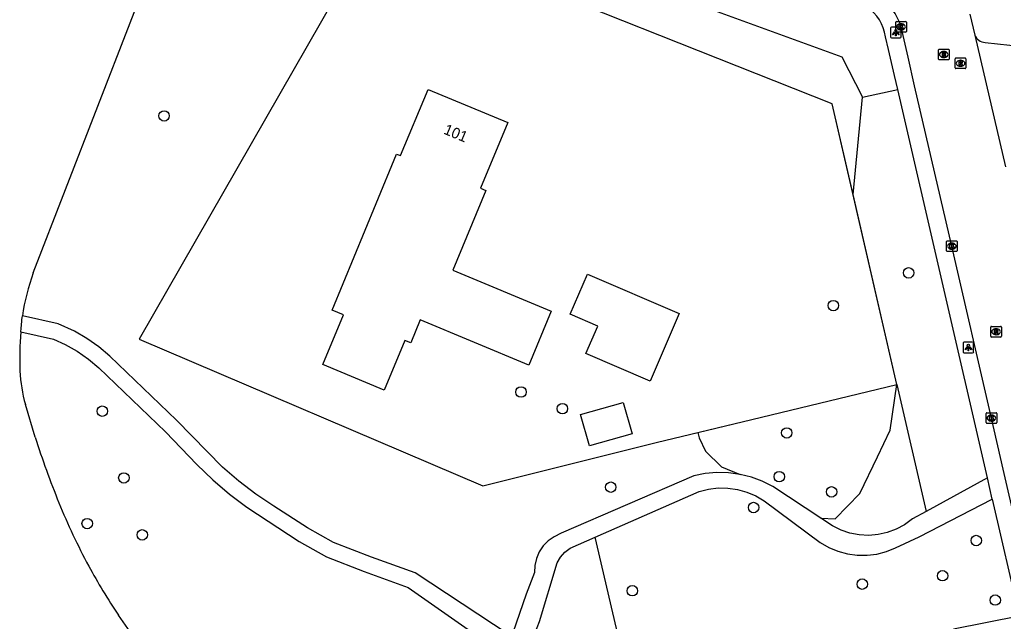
# Model space of a CAD drawing. Extents: x 156414 to 157775, y 382335 to 383765.
# Drawn here: x 156551.8 to 156643.8, y 382999.4 to 383055.7 of the extents above; entities that cross this region are included whole.
import ezdxf

# ---------------------------------------------------------------- set-up
doc = ezdxf.new("R2010")
doc.units = 0
for name, color, linetype in [('IMGEO_Boom', 7, 'Continuous'), ('IMGEO_Groenvoorziening', 7, 'Continuous'), ('IMGEO_Hek', 7, 'Continuous'), ('IMGEO_Kolk', 7, 'Continuous'), ('IMGEO_Lichtpunt', 7, 'Continuous'), ('IMGEO_Pand', 7, 'Continuous'), ('IMGEO_Pand_nummerreeks', 7, 'Continuous'), ('IMGEO_Pand_vergunning_verleend', 7, 'Continuous'), ('IMGEO_Rijbaan_lokaal_gesloten', 7, 'Continuous'), ('IMGEO_Rijbaan_lokaal_open', 7, 'Continuous'), ('IMGEO_Rioolput', 7, 'Continuous'), ('IMGEO_Voetpad_gesloten', 7, 'Continuous'), ('IMGEO_Voetpad_halfverhard', 7, 'Continuous'), ('IMGEO_Voetpad_open', 7, 'Continuous')]:
    doc.layers.add(name, color=color, linetype=linetype)

msp = doc.modelspace()

# ---------------------------------------------------------------- linework, layer by layer
at = {"layer": 'IMGEO_Boom'}
for centre in [(156565.329, 383046.706), (156634.976, 383032.021), (156627.93, 383028.958), (156598.717, 383020.871), (156559.551, 383019.078), (156602.586, 383019.313), (156623.571, 383017.042), (156561.568, 383012.828), (156622.876, 383012.949), (156607.109, 383011.966), (156627.768, 383011.527), (156620.473, 383010.061), (156558.135, 383008.555), (156563.29, 383007.501), (156641.3, 383006.972), (156638.153, 383003.679), (156630.64, 383002.893), (156609.127, 383002.27), (156643.08, 383001.4)]:
    msp.add_circle(centre, 0.489, dxfattribs=at)
at = {"layer": 'IMGEO_Groenvoorziening'}
for points in [[(156590.919, 383066.585), (156586.871, 383068.195), (156585.286, 383064.741), (156563.007, 383025.818), (156595.152, 383012.104), (156611.363, 383016.16), (156615.246, 383017.093)], [(156594.376, 383064.451), (156594.453, 383064.497), (156595.3, 383064.715), (156612.61, 383058.128), (156628.734, 383052.234), (156630.668, 383048.465)], [(156629.772, 383039.352), (156627.811, 383047.838), (156592.108, 383062.029)], [(156630.668, 383048.465), (156633.95, 383049.186)], [(156629.772, 383039.352), (156630.668, 383048.465)], [(156633.881, 383021.569), (156629.772, 383039.352)], [(156615.246, 383017.093), (156620.322, 383018.312), (156633.881, 383021.569)], [(156626.776, 383009.058), (156628.107, 383008.991), (156630.416, 383011.366), (156632.065, 383014.797), (156633.253, 383017.303), (156633.881, 383021.569)], [(156633.881, 383021.569), (156636.625, 383009.696)], [(156615.246, 383017.093), (156615.375, 383016.578), (156615.969, 383015.324), (156617.486, 383013.873), (156619.205, 383013.161)], [(156608.948, 382993.108), (156605.666, 383007.3)], [(156639.177, 382998.705), (156645.327, 382999.919)]]:
    msp.add_lwpolyline(points, dxfattribs=at)
at = {"layer": 'IMGEO_Hek'}
for points in [[(156633.881, 383021.569), (156627.811, 383047.838)], [(156563.007, 383025.818), (156595.152, 383012.104)], [(156620.322, 383018.312), (156633.881, 383021.569)], [(156595.152, 383012.104), (156611.363, 383016.16), (156620.322, 383018.312)]]:
    msp.add_lwpolyline(points, dxfattribs=at)
at = {"layer": 'IMGEO_Kolk'}
for p, q in [((156633.766, 383054.623), (156633.766, 383055.475)), ((156633.841, 383055.549), (156634.693, 383055.549)), ((156634.254, 383055.329), (156634.279, 383055.329)), ((156634.767, 383055.475), (156634.767, 383054.623)), ((156634.693, 383054.549), (156633.841, 383054.549)), ((156634.277, 383054.769), (156634.252, 383054.769)), ((156638.52, 383034.094), (156638.52, 383034.946)), ((156638.595, 383035.02), (156639.447, 383035.02)), ((156639.031, 383034.24), (156639.006, 383034.24)), ((156639.008, 383034.8), (156639.033, 383034.8)), ((156639.521, 383034.946), (156639.521, 383034.094)), ((156639.447, 383034.02), (156638.595, 383034.02)), ((156642.224, 383018.003), (156642.224, 383018.855)), ((156642.299, 383018.929), (156643.151, 383018.929)), ((156642.712, 383018.709), (156642.737, 383018.709)), ((156643.225, 383018.855), (156643.225, 383018.003)), ((156643.151, 383017.929), (156642.299, 383017.929)), ((156642.735, 383018.149), (156642.71, 383018.149))]:
    msp.add_line(p, q, dxfattribs=at)
for points in [[(156633.766, 383054.623), (156633.766, 383055.475)], [(156633.841, 383055.549), (156634.693, 383055.549)], [(156634.767, 383055.475), (156634.767, 383054.623)], [(156634.693, 383054.549), (156633.841, 383054.549)], [(156634.087, 383055.249), (156634.21, 383055.249), (156634.21, 383055.098), (156634.34, 383055.249), (156634.504, 383055.249), (156634.358, 383055.098), (156634.511, 383054.849), (156634.359, 383054.849), (156634.274, 383055.013), (156634.21, 383054.946), (156634.21, 383054.849), (156634.087, 383054.849), (156634.087, 383055.249)], [(156638.52, 383034.094), (156638.52, 383034.946)], [(156638.595, 383035.02), (156639.447, 383035.02)], [(156638.841, 383034.72), (156638.964, 383034.72), (156638.964, 383034.569), (156639.094, 383034.72), (156639.258, 383034.72), (156639.112, 383034.569), (156639.265, 383034.32), (156639.113, 383034.32), (156639.028, 383034.484), (156638.964, 383034.417), (156638.964, 383034.32), (156638.841, 383034.32), (156638.841, 383034.72)], [(156639.521, 383034.946), (156639.521, 383034.094)], [(156639.447, 383034.02), (156638.595, 383034.02)], [(156642.224, 383018.003), (156642.224, 383018.855)], [(156642.299, 383018.929), (156643.151, 383018.929)], [(156642.545, 383018.629), (156642.668, 383018.629), (156642.668, 383018.478), (156642.798, 383018.629), (156642.962, 383018.629), (156642.816, 383018.478), (156642.969, 383018.229), (156642.817, 383018.229), (156642.732, 383018.393), (156642.668, 383018.326), (156642.668, 383018.229), (156642.545, 383018.229), (156642.545, 383018.629)], [(156643.225, 383018.855), (156643.225, 383018.003)], [(156643.151, 383017.929), (156642.299, 383017.929)]]:
    msp.add_lwpolyline(points, dxfattribs=at)
for centre, start, end in [((156633.843, 383055.473), 91.55205, 178.44795), ((156633.843, 383055.473), 91.55205, 178.44795), ((156634.691, 383055.473), 1.55205, 88.44795), ((156634.691, 383055.473), 1.55205, 88.44795), ((156633.843, 383054.625), 181.55205, 268.44795), ((156633.843, 383054.625), 181.55205, 268.44795), ((156634.691, 383054.625), 271.55205, 358.44795), ((156634.691, 383054.625), 271.55205, 358.44795), ((156638.597, 383034.944), 91.55205, 178.44795), ((156638.597, 383034.944), 91.55205, 178.44795), ((156639.445, 383034.944), 1.55205, 88.44795), ((156639.445, 383034.944), 1.55205, 88.44795), ((156638.597, 383034.096), 181.55205, 268.44795), ((156638.597, 383034.096), 181.55205, 268.44795), ((156639.445, 383034.096), 271.55205, 358.44795), ((156639.445, 383034.096), 271.55205, 358.44795), ((156642.301, 383018.853), 91.55205, 178.44795), ((156642.301, 383018.853), 91.55205, 178.44795), ((156643.149, 383018.853), 1.55205, 88.44795), ((156643.149, 383018.853), 1.55205, 88.44795), ((156642.301, 383018.005), 181.55205, 268.44795), ((156642.301, 383018.005), 181.55205, 268.44795), ((156643.149, 383018.005), 271.55205, 358.44795), ((156643.149, 383018.005), 271.55205, 358.44795)]:
    msp.add_arc(centre, 0.0765, start, end, dxfattribs=at)
for centre, major_axis, ratio, start_param, end_param in [((156634.253, 383055.049), (-0.387, 0.002), 0.722429, 4.712389, 7.853982), ((156634.278, 383055.049), (-0.39, 0.002), 0.717154, 1.570796, 4.712389), ((156639.007, 383034.52), (-0.387, 0.002), 0.722429, 4.712389, 7.853982), ((156639.032, 383034.52), (-0.39, 0.002), 0.717154, 1.570796, 4.712389), ((156642.711, 383018.429), (-0.387, 0.002), 0.722429, 4.712389, 7.853982), ((156642.736, 383018.429), (-0.39, 0.002), 0.717154, 1.570796, 4.712389)]:
    msp.add_ellipse(centre, major_axis=major_axis, ratio=ratio, start_param=start_param, end_param=end_param, dxfattribs=at)
at = {"layer": 'IMGEO_Lichtpunt'}
for p, q in [((156633.28, 383054.911), (156633.28, 383054.104)), ((156633.28, 383054.911), (156633.28, 383054.104)), ((156634.182, 383055.006), (156633.374, 383055.006)), ((156634.182, 383055.006), (156633.374, 383055.006)), ((156634.276, 383054.104), (156634.276, 383054.911)), ((156634.276, 383054.104), (156634.276, 383054.911)), ((156633.374, 383054.01), (156634.182, 383054.01)), ((156633.374, 383054.01), (156634.182, 383054.01)), ((156640.063, 383025.437), (156640.063, 383024.63)), ((156640.063, 383025.437), (156640.063, 383024.63)), ((156640.965, 383025.532), (156640.157, 383025.532)), ((156640.965, 383025.532), (156640.157, 383025.532)), ((156641.059, 383024.63), (156641.059, 383025.437)), ((156641.059, 383024.63), (156641.059, 383025.437)), ((156640.157, 383024.536), (156640.965, 383024.536)), ((156640.157, 383024.536), (156640.965, 383024.536))]:
    msp.add_line(p, q, dxfattribs=at)
for points in [[(156633.654, 383054.575), (156633.693, 383054.547), (156633.505, 383054.285), (156633.467, 383054.312), (156633.654, 383054.575)], [(156633.756, 383054.527), (156633.803, 383054.527), (156633.803, 383054.205), (156633.756, 383054.205), (156633.756, 383054.527)], [(156633.866, 383054.547), (156633.904, 383054.574), (156634.091, 383054.312), (156634.052, 383054.284), (156633.866, 383054.547)], [(156640.437, 383025.101), (156640.476, 383025.073), (156640.288, 383024.811), (156640.25, 383024.838), (156640.437, 383025.101)], [(156640.539, 383025.053), (156640.586, 383025.053), (156640.586, 383024.731), (156640.539, 383024.731), (156640.539, 383025.053)], [(156640.649, 383025.073), (156640.687, 383025.1), (156640.874, 383024.838), (156640.835, 383024.81), (156640.649, 383025.073)]]:
    msp.add_lwpolyline(points, dxfattribs=at)
for centre in [(156633.779, 383054.709), (156640.562, 383025.235)]:
    msp.add_circle(centre, 0.0994, dxfattribs=at)
for centre, start, end in [((156633.374, 383054.911), 90, 180), ((156633.374, 383054.911), 90, 180), ((156634.182, 383054.911), 0, 90), ((156634.182, 383054.911), 0, 90), ((156633.374, 383054.104), 180, 270), ((156633.374, 383054.104), 180, 270), ((156634.182, 383054.104), 270, 0), ((156634.182, 383054.104), 270, 360), ((156640.157, 383025.437), 90, 180), ((156640.157, 383025.437), 90, 180), ((156640.965, 383025.437), 0, 90), ((156640.965, 383025.437), 0, 90), ((156640.157, 383024.63), 180, 270), ((156640.157, 383024.63), 180, 270), ((156640.965, 383024.63), 270, 0), ((156640.965, 383024.63), 270, 360)]:
    msp.add_arc(centre, 0.0946, start, end, dxfattribs=at)
at = {"layer": 'IMGEO_Pand'}
for points in [[(156601.53, 383028.442), (156599.434, 383023.397), (156589.282, 383027.618), (156588.395, 383025.485), (156587.863, 383025.706), (156585.927, 383021.049), (156580.166, 383023.444), (156582.102, 383028.101), (156581.063, 383028.533), (156585.176, 383038.518), (156587.08, 383043.141), (156587.44, 383042.992), (156590.016, 383049.197), (156597.474, 383046.096), (156594.912, 383039.935), (156595.441, 383039.715), (156592.342, 383032.262), (156601.53, 383028.442)], [(156608.282, 383019.903), (156609.112, 383016.959), (156605.11, 383015.831), (156604.28, 383018.775), (156608.282, 383019.903)]]:
    msp.add_lwpolyline(points, dxfattribs=at)
at = {"layer": 'IMGEO_Pand_vergunning_verleend'}
msp.add_lwpolyline([(156603.318, 383028.155), (156604.922, 383031.897), (156613.498, 383028.22), (156610.786, 383021.896), (156604.793, 383024.466), (156605.9, 383027.048), (156603.318, 383028.155)], dxfattribs=at)
at = {"layer": 'IMGEO_Rijbaan_lokaal_gesloten'}
for points in [[(156640.692, 383056.224), (156641.173, 383054.274)], [(156651.486, 382980.367), (156651.224, 382981.47), (156646.976, 383000), (156646.922, 383000.234), (156646.649, 383001.428), (156646.607, 383001.609), (156646.551, 383001.849), (156644.272, 383011.609), (156643.811, 383013.659), (156642.727, 383018.429), (156639.023, 383034.52), (156635.523, 383049.531), (156634.923, 383052.22), (156634.268, 383055.05), (156634.207, 383055.298)], [(156641.173, 383054.274), (156644.023, 383041.946)]]:
    msp.add_lwpolyline(points, dxfattribs=at)
msp.add_arc((156628.593, 383053.048), 6.048, 21.83942, 103.65889, dxfattribs=at)
at = {"layer": 'IMGEO_Rijbaan_lokaal_open'}
msp.add_lwpolyline([(156642.13, 383053.584), (156646.743, 383053.097)], dxfattribs=at)
msp.add_arc((156642.186, 383054.671), 1.088, 201.38774, 267.02882, dxfattribs=at)
at = {"layer": 'IMGEO_Rioolput'}
for p, q in [((156637.763, 383052.033), (156637.763, 383052.885)), ((156637.838, 383052.959), (156638.69, 383052.959)), ((156638.251, 383052.739), (156638.276, 383052.739)), ((156638.764, 383052.885), (156638.764, 383052.033)), ((156638.69, 383051.959), (156637.838, 383051.959)), ((156638.274, 383052.179), (156638.249, 383052.179)), ((156639.331, 383051.208), (156639.331, 383052.06)), ((156639.406, 383052.134), (156640.258, 383052.134)), ((156639.819, 383051.914), (156639.844, 383051.914)), ((156640.332, 383052.06), (156640.332, 383051.208)), ((156640.258, 383051.134), (156639.406, 383051.134)), ((156639.842, 383051.354), (156639.817, 383051.354)), ((156642.655, 383026.085), (156642.655, 383026.937)), ((156642.73, 383027.011), (156643.582, 383027.011)), ((156643.656, 383026.937), (156643.656, 383026.085)), ((156643.582, 383026.011), (156642.73, 383026.011)), ((156643.166, 383026.231), (156643.141, 383026.231)), ((156643.143, 383026.791), (156643.168, 383026.791))]:
    msp.add_line(p, q, dxfattribs=at)
for points in [[(156637.763, 383052.033), (156637.763, 383052.885)], [(156637.838, 383052.959), (156638.69, 383052.959)], [(156638.352, 383052.657), (156638.1, 383052.659), (156638.1, 383052.259)], [(156638.278, 383052.578), (156638.224, 383052.578), (156638.224, 383052.497)], [(156638.764, 383052.885), (156638.764, 383052.033)], [(156638.69, 383051.959), (156637.838, 383051.959)], [(156638.1, 383052.259), (156638.224, 383052.259), (156638.224, 383052.421), (156638.235, 383052.421)], [(156638.224, 383052.497), (156638.276, 383052.497)], [(156638.282, 383052.392), (156638.353, 383052.259), (156638.493, 383052.259), (156638.428, 383052.385)], [(156639.331, 383051.208), (156639.331, 383052.06)], [(156639.406, 383052.134), (156640.258, 383052.134)], [(156639.92, 383051.832), (156639.668, 383051.834), (156639.668, 383051.434)], [(156639.846, 383051.753), (156639.792, 383051.753), (156639.792, 383051.672)], [(156639.792, 383051.672), (156639.844, 383051.672)], [(156640.332, 383052.06), (156640.332, 383051.208)], [(156640.258, 383051.134), (156639.406, 383051.134)], [(156639.668, 383051.434), (156639.792, 383051.434), (156639.792, 383051.596), (156639.803, 383051.596)], [(156639.85, 383051.567), (156639.921, 383051.434), (156640.061, 383051.434), (156639.996, 383051.56)], [(156642.655, 383026.085), (156642.655, 383026.937)], [(156642.73, 383027.011), (156643.582, 383027.011)], [(156643.656, 383026.937), (156643.656, 383026.085)], [(156643.582, 383026.011), (156642.73, 383026.011)], [(156643.244, 383026.709), (156642.992, 383026.711), (156642.992, 383026.311)], [(156642.992, 383026.311), (156643.116, 383026.311), (156643.116, 383026.473), (156643.127, 383026.473)], [(156643.17, 383026.63), (156643.116, 383026.63), (156643.116, 383026.549)], [(156643.116, 383026.549), (156643.168, 383026.549)], [(156643.174, 383026.444), (156643.245, 383026.311), (156643.385, 383026.311), (156643.32, 383026.437)]]:
    msp.add_lwpolyline(points, dxfattribs=at)
for centre, radius, start, end in [((156637.84, 383052.883), 0.0765, 91.55205, 178.44795), ((156637.84, 383052.883), 0.0765, 91.55205, 178.44795), ((156638.284, 383052.482), 0.0964, 77.00612, 93.18647), ((156638.298, 383052.539), 0.0378, 276.66336, 79.67722), ((156638.351, 383052.547), 0.109, 350.36119, 89.41601), ((156638.688, 383052.883), 0.0765, 1.55205, 88.44795), ((156638.688, 383052.883), 0.0765, 1.55205, 88.44795), ((156637.84, 383052.035), 0.0765, 181.55205, 268.44795), ((156637.84, 383052.035), 0.0765, 181.55205, 268.44795), ((156638.234, 383052.368), 0.0533, 26.02933, 88.69889), ((156638.26, 383052.686), 0.19, 274.7715, 282.96867), ((156638.349, 383052.547), 0.112, 277.58423, 350.98172), ((156638.333, 383052.332), 0.108, 29.51342, 73.79051), ((156638.688, 383052.035), 0.0765, 271.55205, 358.44795), ((156638.688, 383052.035), 0.0765, 271.55205, 358.44795), ((156639.408, 383052.058), 0.0765, 91.55205, 178.44795), ((156639.408, 383052.058), 0.0765, 91.55205, 178.44795), ((156639.828, 383051.861), 0.19, 274.7715, 282.96867), ((156639.852, 383051.657), 0.0964, 77.00612, 93.18647), ((156639.866, 383051.714), 0.0378, 276.66336, 79.67722), ((156639.919, 383051.722), 0.109, 350.36119, 89.41601), ((156639.917, 383051.722), 0.112, 277.58423, 350.98172), ((156640.256, 383052.058), 0.0765, 1.55205, 88.44795), ((156640.256, 383052.058), 0.0765, 1.55205, 88.44795), ((156639.408, 383051.21), 0.0765, 181.55205, 268.44795), ((156639.408, 383051.21), 0.0765, 181.55205, 268.44795), ((156639.802, 383051.543), 0.0533, 26.02933, 88.69889), ((156639.901, 383051.507), 0.108, 29.51342, 73.79051), ((156640.256, 383051.21), 0.0765, 271.55205, 358.44795), ((156640.256, 383051.21), 0.0765, 271.55205, 358.44795), ((156642.732, 383026.935), 0.0765, 91.55205, 178.44795), ((156642.732, 383026.935), 0.0765, 91.55205, 178.44795), ((156643.58, 383026.935), 0.0765, 1.55205, 88.44795), ((156643.58, 383026.935), 0.0765, 1.55205, 88.44795), ((156642.732, 383026.087), 0.0765, 181.55205, 268.44795), ((156642.732, 383026.087), 0.0765, 181.55205, 268.44795), ((156643.126, 383026.42), 0.0533, 26.02933, 88.69889), ((156643.152, 383026.738), 0.19, 274.7715, 282.96867), ((156643.176, 383026.534), 0.0964, 77.00612, 93.18647), ((156643.19, 383026.591), 0.0378, 276.66336, 79.67722), ((156643.243, 383026.599), 0.109, 350.36119, 89.41601), ((156643.241, 383026.599), 0.112, 277.58423, 350.98172), ((156643.225, 383026.384), 0.108, 29.51342, 73.79051), ((156643.58, 383026.087), 0.0765, 271.55205, 358.44795), ((156643.58, 383026.087), 0.0765, 271.55205, 358.44795)]:
    msp.add_arc(centre, radius, start, end, dxfattribs=at)
for centre, major_axis, ratio, start_param, end_param in [((156638.25, 383052.459), (-0.387, 0.002), 0.722429, 4.712389, 7.853982), ((156638.275, 383052.459), (-0.39, 0.002), 0.717154, 1.570796, 4.712389), ((156639.818, 383051.634), (-0.387, 0.002), 0.722429, 4.712389, 7.853982), ((156639.843, 383051.634), (-0.39, 0.002), 0.717154, 1.570796, 4.712389), ((156643.142, 383026.511), (-0.387, 0.002), 0.722429, 4.712389, 7.853982), ((156643.167, 383026.511), (-0.39, 0.002), 0.717154, 1.570796, 4.712389)]:
    msp.add_ellipse(centre, major_axis=major_axis, ratio=ratio, start_param=start_param, end_param=end_param, dxfattribs=at)
at = {"layer": 'IMGEO_Voetpad_gesloten'}
for points in [[(156553.088, 383032.022), (156568.191, 383071.039), (156569.847, 383075.313), (156570.327, 383076.552), (156570.684, 383077.472)], [(156551.916, 383026.495), (156551.946, 383026.828), (156551.979, 383027.16), (156552.016, 383027.492), (156552.036, 383027.66), (156552.058, 383027.827), (156552.081, 383027.994)], [(156553.267, 383016.646), (156552.353, 383019.696)], [(156584.169, 382971.867), (156579.056, 382977.447), (156573.595, 382983.611), (156569.713, 382988.333), (156565.997, 382993.186), (156561.94, 382998.753), (156561.065, 383000)]]:
    msp.add_lwpolyline(points, dxfattribs=at)
for centre, radius, start, end in [((156572.122, 383025.124), 20.246, 160.07837, 171.84914), ((156580.414, 383024.144), 28.595, 175.28427, 182.61596), ((156565.925, 383023.484), 14.091, 182.62476, 195.59561), ((156635.513, 383042.964), 86.354, 197.74395, 202.08145), ((156611.131, 383033.089), 60.049, 202.09634, 208.3367), ((156604.061, 383029.264), 52.009, 208.32457, 214.24004)]:
    msp.add_arc(centre, radius, start, end, dxfattribs=at)
at = {"layer": 'IMGEO_Voetpad_halfverhard'}
for points in [[(156597.599, 382998.155), (156588.827, 383003.939), (156584.731, 383005.409), (156581.161, 383006.796), (156578.756, 383008.158), (156575.596, 383010.2), (156573.925, 383011.321), (156572.324, 383012.54), (156570.798, 383013.852), (156566.504, 383018.221), (156560.255, 383024.222), (156559.221, 383025.1), (156558.113, 383025.884), (156556.941, 383026.567), (156555.429, 383027.259), (156552.081, 383027.994)], [(156551.916, 383026.495), (156554.988, 383025.82), (156556.065, 383025.331), (156557.186, 383024.696), (156558.244, 383023.959), (156559.229, 383023.128), (156565.446, 383017.157), (156568.401, 383014.081), (156569.883, 383012.657), (156571.445, 383011.321), (156573.083, 383010.079), (156577.979, 383006.874), (156580.508, 383005.442), (156584.059, 383004.059), (156588.162, 383002.581), (156594.077, 382998.437)], [(156619.205, 383013.161), (156618.123, 383013.306), (156617.032, 383013.331), (156615.945, 383013.237), (156614.875, 383013.024), (156602.482, 383007.646), (156601.806, 383007.333), (156601.264, 383006.943), (156600.8, 383006.463), (156600.43, 383005.907), (156600.165, 383005.294), (156600.013, 383004.644), (156599.98, 383003.977), (156599.192, 383001.938), (156597.957, 382998.338)], [(156626.776, 383009.058), (156622.264, 383012.033), (156621.288, 383012.521), (156620.264, 383012.898), (156619.205, 383013.161)], [(156642.341, 383012.848), (156636.625, 383009.696)], [(156605.666, 383007.3), (156615.385, 383011.551), (156616.263, 383011.778), (156617.164, 383011.888), (156618.072, 383011.878), (156618.97, 383011.748), (156619.843, 383011.502), (156620.676, 383011.142), (156621.454, 383010.675), (156626.701, 383006.8), (156627.5, 383006.334), (156628.352, 383005.976), (156629.244, 383005.731), (156630.16, 383005.604), (156631.084, 383005.596), (156632.002, 383005.707), (156632.898, 383005.937), (156633.756, 383006.28), (156635.965, 383007.326), (156642.802, 383010.851)], [(156636.625, 383009.696), (156635.343, 383008.989), (156634.588, 383008.439), (156633.808, 383008.023), (156632.98, 383007.717), (156632.118, 383007.526), (156631.238, 383007.453), (156630.356, 383007.501), (156629.489, 383007.667), (156628.652, 383007.949), (156627.861, 383008.342), (156626.776, 383009.058)], [(156585.224, 382970.726), (156585.905, 382971.885), (156586.547, 382973.207), (156587.08, 382974.577), (156587.499, 382975.986), (156589.252, 382980.981), (156590.509, 382983.631), (156591.391, 382985.113), (156592.374, 382986.531), (156594.842, 382989.448), (156595.981, 382990.929), (156597.023, 382992.479), (156598.168, 382994.44), (156599.031, 382996.043), (156599.788, 382997.699), (156600.433, 382999.401), (156602.096, 383004.884), (156602.406, 383005.42), (156602.812, 383005.887), (156603.301, 383006.266), (156605.666, 383007.3)]]:
    msp.add_lwpolyline(points, dxfattribs=at)
at = {"layer": 'IMGEO_Voetpad_open'}
for points in [[(156633.95, 383049.186), (156633.646, 383050.501), (156633.089, 383052.915), (156632.809, 383054.125)], [(156642.341, 383012.848), (156633.95, 383049.186)], [(156642.802, 383010.851), (156642.341, 383012.848)], [(156642.802, 383010.851), (156645.327, 382999.919)]]:
    msp.add_lwpolyline(points, dxfattribs=at)
msp.add_arc((156628.942, 383053.631), 3.898, 7.27866, 107.08925, dxfattribs=at)

# ---------------------------------------------------------------- texts
at = {"layer": 'IMGEO_Pand_nummerreeks'}
msp.add_text('101', height=1, rotation=337.4227, dxfattribs=at).set_placement((156591.403, 383045.069))

doc.saveas('drawing.dxf')
